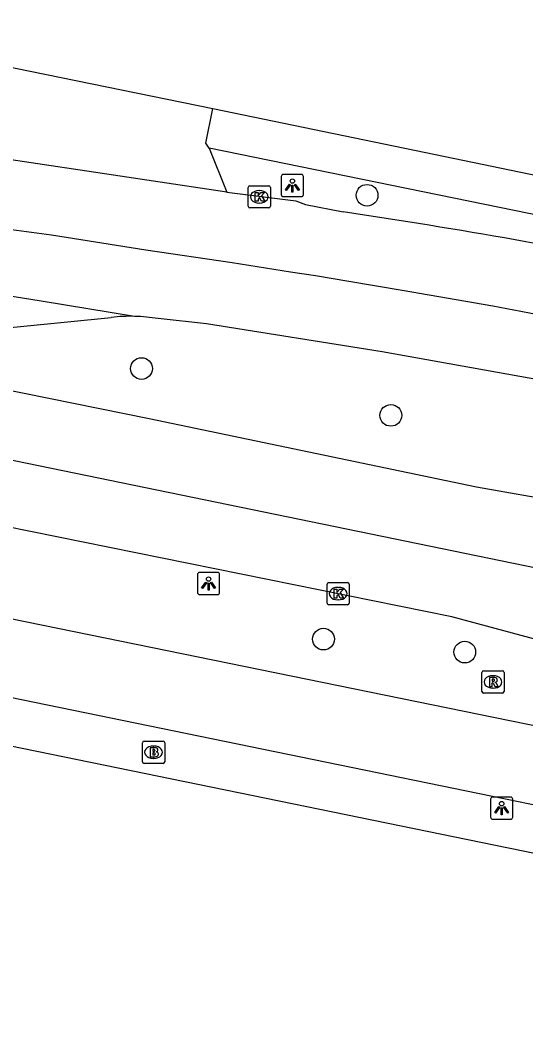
# Model space of a CAD drawing. Extents: x 157692 to 159670, y 381454 to 383289.
# Drawn here: x 158366.17 to 158388.9, y 382112.71 to 382158.5 of the extents above; entities that cross this region are included whole.
import ezdxf

# ---------------------------------------------------------------- set-up
doc = ezdxf.new("R2010")
doc.units = 0
for name, color, linetype in [('IMGEO_Boom', 7, 'Continuous'), ('IMGEO_Brandkraan', 7, 'Continuous'), ('IMGEO_Fietspad_gesloten', 7, 'Continuous'), ('IMGEO_Kolk', 7, 'Continuous'), ('IMGEO_Lichtpunt', 7, 'Continuous'), ('IMGEO_Rijbaan_lokaal_open', 7, 'Continuous'), ('IMGEO_Rijbaan_regionaal_gesloten', 7, 'Continuous'), ('IMGEO_Rioolput', 7, 'Continuous'), ('IMGEO_Voetpad_open', 7, 'Continuous')]:
    doc.layers.add(name, color=color, linetype=linetype)

msp = doc.modelspace()

# ---------------------------------------------------------------- linework, layer by layer
at = {"layer": 'IMGEO_Boom'}
for centre in [(158381.763, 382150.626), (158371.619, 382142.829), (158382.836, 382140.722), (158379.804, 382130.649), (158386.161, 382130.068)]:
    msp.add_circle(centre, 0.489, dxfattribs=at)
at = {"layer": 'IMGEO_Brandkraan'}
for p, q in [((158371.734, 382126.057), (158372.586, 382126.057)), ((158371.659, 382125.131), (158371.659, 382125.983)), ((158372.147, 382125.837), (158372.172, 382125.837)), ((158372.66, 382125.983), (158372.66, 382125.131)), ((158372.17, 382125.277), (158372.145, 382125.277)), ((158372.586, 382125.057), (158371.734, 382125.057))]:
    msp.add_line(p, q, dxfattribs=at)
for points in [[(158371.734, 382126.057), (158372.586, 382126.057)], [(158371.659, 382125.131), (158371.659, 382125.983)], [(158372.007, 382125.757), (158372.007, 382125.357), (158372.22, 382125.357)], [(158372.238, 382125.757), (158372.007, 382125.757)], [(158372.186, 382125.676), (158372.132, 382125.676), (158372.132, 382125.6)], [(158372.132, 382125.6), (158372.185, 382125.6)], [(158372.66, 382125.983), (158372.66, 382125.131)], [(158372.194, 382125.524), (158372.132, 382125.524), (158372.132, 382125.443)], [(158372.132, 382125.443), (158372.194, 382125.443)], [(158372.586, 382125.057), (158371.734, 382125.057)]]:
    msp.add_lwpolyline(points, dxfattribs=at)
for centre, radius, start, end in [((158371.736, 382125.981), 0.0765, 91.552, 178.448), ((158371.736, 382125.981), 0.0765, 91.552, 178.448), ((158372.584, 382125.981), 0.0765, 1.552, 88.448), ((158372.584, 382125.981), 0.0765, 1.552, 88.448), ((158372.187, 382125.638), 0.0379, 267.8285, 90.9355), ((158372.242, 382125.612), 0.145, 59.4692, 91.5367), ((158372.267, 382125.659), 0.0922, 285.5137, 58.1501), ((158372.272, 382125.467), 0.105, 301.3115, 78.989), ((158371.736, 382125.133), 0.0765, 181.552, 268.448), ((158371.736, 382125.133), 0.0765, 181.552, 268.448), ((158372.195, 382125.483), 0.0404, 269.8759, 90.5077), ((158372.226, 382125.608), 0.251, 268.6676, 293.5347), ((158372.584, 382125.133), 0.0765, 271.552, 358.448), ((158372.584, 382125.133), 0.0765, 271.552, 358.448)]:
    msp.add_arc(centre, radius, start, end, dxfattribs=at)
for centre, major_axis, ratio, start_param, end_param in [((158372.146, 382125.557), (-0.387, 0.002), 0.722429, 4.712389, 7.853982), ((158372.171, 382125.557), (-0.39, 0.002), 0.717154, 1.570796, 4.712389)]:
    msp.add_ellipse(centre, major_axis=major_axis, ratio=ratio, start_param=start_param, end_param=end_param, dxfattribs=at)
at = {"layer": 'IMGEO_Fietspad_gesloten'}
for points in [[(158356.182, 382133.329), (158356.236, 382133.545), (158364.316, 382131.865), (158411.39, 382122.244), (158411.877, 382122.143), (158412.089, 382122.099)], [(158413.639, 382118.174), (158363.947, 382128.382), (158355.402, 382130.125)]]:
    msp.add_lwpolyline(points, dxfattribs=at)
at = {"layer": 'IMGEO_Kolk'}
for p, q in [((158376.417, 382150.133), (158376.417, 382150.985)), ((158376.492, 382151.059), (158377.344, 382151.059)), ((158376.905, 382150.839), (158376.93, 382150.839)), ((158377.418, 382150.985), (158377.418, 382150.133)), ((158376.928, 382150.279), (158376.903, 382150.279)), ((158377.344, 382150.059), (158376.492, 382150.059)), ((158379.965, 382132.27), (158379.965, 382133.122)), ((158380.04, 382133.196), (158380.892, 382133.196)), ((158380.453, 382132.976), (158380.478, 382132.976)), ((158380.966, 382133.122), (158380.966, 382132.27)), ((158380.476, 382132.416), (158380.451, 382132.416)), ((158380.892, 382132.196), (158380.04, 382132.196))]:
    msp.add_line(p, q, dxfattribs=at)
for points in [[(158376.417, 382150.133), (158376.417, 382150.985)], [(158376.492, 382151.059), (158377.344, 382151.059)], [(158376.738, 382150.759), (158376.861, 382150.759), (158376.861, 382150.608), (158376.991, 382150.759), (158377.155, 382150.759), (158377.009, 382150.608), (158377.162, 382150.359), (158377.01, 382150.359), (158376.925, 382150.523), (158376.861, 382150.456), (158376.861, 382150.359), (158376.738, 382150.359), (158376.738, 382150.759)], [(158377.418, 382150.985), (158377.418, 382150.133)], [(158377.344, 382150.059), (158376.492, 382150.059)], [(158379.965, 382132.27), (158379.965, 382133.122)], [(158380.04, 382133.196), (158380.892, 382133.196)], [(158380.286, 382132.896), (158380.409, 382132.896), (158380.409, 382132.745), (158380.539, 382132.896), (158380.703, 382132.896), (158380.557, 382132.745), (158380.71, 382132.496), (158380.558, 382132.496), (158380.473, 382132.66), (158380.409, 382132.593), (158380.409, 382132.496), (158380.286, 382132.496), (158380.286, 382132.896)], [(158380.966, 382133.122), (158380.966, 382132.27)], [(158380.892, 382132.196), (158380.04, 382132.196)]]:
    msp.add_lwpolyline(points, dxfattribs=at)
for centre, start, end in [((158376.494, 382150.983), 91.552, 178.448), ((158376.494, 382150.983), 91.552, 178.448), ((158377.342, 382150.983), 1.552, 88.448), ((158377.342, 382150.983), 1.552, 88.448), ((158376.494, 382150.135), 181.552, 268.448), ((158376.494, 382150.135), 181.552, 268.448), ((158377.342, 382150.135), 271.552, 358.448), ((158377.342, 382150.135), 271.552, 358.448), ((158380.042, 382133.12), 91.552, 178.448), ((158380.042, 382133.12), 91.552, 178.448), ((158380.89, 382133.12), 1.552, 88.448), ((158380.89, 382133.12), 1.552, 88.448), ((158380.042, 382132.272), 181.552, 268.448), ((158380.042, 382132.272), 181.552, 268.448), ((158380.89, 382132.272), 271.552, 358.448), ((158380.89, 382132.272), 271.552, 358.448)]:
    msp.add_arc(centre, 0.0765, start, end, dxfattribs=at)
for centre, major_axis, ratio, start_param, end_param in [((158376.904, 382150.559), (-0.387, 0.002), 0.722429, 4.712389, 7.853982), ((158376.929, 382150.559), (-0.39, 0.002), 0.717154, 1.570796, 4.712389), ((158380.452, 382132.696), (-0.387, 0.002), 0.722429, 4.712389, 7.853982), ((158380.477, 382132.696), (-0.39, 0.002), 0.717154, 1.570796, 4.712389)]:
    msp.add_ellipse(centre, major_axis=major_axis, ratio=ratio, start_param=start_param, end_param=end_param, dxfattribs=at)
at = {"layer": 'IMGEO_Lichtpunt'}
for p, q in [((158377.908, 382151.469), (158377.908, 382150.662)), ((158377.908, 382151.469), (158377.908, 382150.662)), ((158378.81, 382151.564), (158378.002, 382151.564)), ((158378.81, 382151.564), (158378.002, 382151.564)), ((158378.904, 382150.662), (158378.904, 382151.469)), ((158378.904, 382150.662), (158378.904, 382151.469)), ((158378.002, 382150.568), (158378.81, 382150.568)), ((158378.002, 382150.568), (158378.81, 382150.568)), ((158374.137, 382133.555), (158374.137, 382132.748)), ((158374.137, 382133.555), (158374.137, 382132.748)), ((158375.039, 382133.65), (158374.231, 382133.65)), ((158375.039, 382133.65), (158374.231, 382133.65)), ((158375.133, 382132.748), (158375.133, 382133.555)), ((158375.133, 382132.748), (158375.133, 382133.555)), ((158374.231, 382132.654), (158375.039, 382132.654)), ((158374.231, 382132.654), (158375.039, 382132.654)), ((158387.323, 382123.445), (158387.323, 382122.638)), ((158387.323, 382123.445), (158387.323, 382122.638)), ((158388.225, 382123.54), (158387.417, 382123.54)), ((158388.225, 382123.54), (158387.417, 382123.54)), ((158388.319, 382122.638), (158388.319, 382123.445)), ((158388.319, 382122.638), (158388.319, 382123.445)), ((158387.417, 382122.544), (158388.225, 382122.544)), ((158387.417, 382122.544), (158388.225, 382122.544))]:
    msp.add_line(p, q, dxfattribs=at)
for points in [[(158378.282, 382151.133), (158378.321, 382151.105), (158378.133, 382150.843), (158378.095, 382150.87), (158378.282, 382151.133)], [(158378.384, 382151.085), (158378.431, 382151.085), (158378.431, 382150.763), (158378.384, 382150.763), (158378.384, 382151.085)], [(158378.494, 382151.105), (158378.532, 382151.132), (158378.719, 382150.87), (158378.68, 382150.842), (158378.494, 382151.105)], [(158374.511, 382133.219), (158374.55, 382133.191), (158374.362, 382132.929), (158374.324, 382132.956), (158374.511, 382133.219)], [(158374.613, 382133.171), (158374.66, 382133.171), (158374.66, 382132.849), (158374.613, 382132.849), (158374.613, 382133.171)], [(158374.723, 382133.191), (158374.761, 382133.218), (158374.948, 382132.956), (158374.909, 382132.928), (158374.723, 382133.191)], [(158387.697, 382123.109), (158387.736, 382123.081), (158387.548, 382122.819), (158387.51, 382122.846), (158387.697, 382123.109)], [(158387.799, 382123.061), (158387.846, 382123.061), (158387.846, 382122.739), (158387.799, 382122.739), (158387.799, 382123.061)], [(158387.909, 382123.081), (158387.947, 382123.108), (158388.134, 382122.846), (158388.095, 382122.818), (158387.909, 382123.081)]]:
    msp.add_lwpolyline(points, dxfattribs=at)
for centre in [(158378.407, 382151.267), (158374.636, 382133.353), (158387.822, 382123.243)]:
    msp.add_circle(centre, 0.0994, dxfattribs=at)
for centre, start, end in [((158378.002, 382151.469), 90, 180), ((158378.002, 382151.469), 90, 180), ((158378.81, 382151.469), 0, 90), ((158378.81, 382151.469), 0, 90), ((158378.002, 382150.662), 180, 270), ((158378.002, 382150.662), 180, 270), ((158378.81, 382150.662), 270, 0), ((158378.81, 382150.662), 270, 360), ((158374.231, 382133.555), 90, 180), ((158374.231, 382133.555), 90, 180), ((158375.039, 382133.555), 0, 90), ((158375.039, 382133.555), 0, 90), ((158374.231, 382132.748), 180, 270), ((158374.231, 382132.748), 180, 270), ((158375.039, 382132.748), 270, 0), ((158375.039, 382132.748), 270, 360), ((158387.417, 382123.445), 90, 180), ((158387.417, 382123.445), 90, 180), ((158388.225, 382123.445), 0, 90), ((158388.225, 382123.445), 0, 90), ((158387.417, 382122.638), 180, 270), ((158387.417, 382122.638), 180, 270), ((158388.225, 382122.638), 270, 0), ((158388.225, 382122.638), 270, 360)]:
    msp.add_arc(centre, 0.0946, start, end, dxfattribs=at)
at = {"layer": 'IMGEO_Rijbaan_lokaal_open'}
for points in [[(158363.885, 382156.775), (158374.834, 382154.535)], [(158374.656, 382152.742), (158374.519, 382152.971), (158374.834, 382154.535)], [(158374.656, 382152.742), (158375.449, 382150.768)]]:
    msp.add_lwpolyline(points, dxfattribs=at)
at = {"layer": 'IMGEO_Rijbaan_regionaal_gesloten'}
for points in [[(158375.449, 382150.768), (158360.636, 382152.982)], [(158343.515, 382152.527), (158344.701, 382152.34), (158359.702, 382149.969), (158364.851, 382149.208), (158367.573, 382148.849), (158371.817, 382148.178), (158375.703, 382147.604), (158378.325, 382147.182), (158379.439, 382147.019), (158380.951, 382146.761), (158383.343, 382146.352), (158387.42, 382145.655), (158388.681, 382145.418), (158392.408, 382144.693), (158448.183, 382133.33), (158495.454, 382123.689)], [(158375.449, 382150.768), (158378.563, 382150.38), (158378.992, 382150.214), (158380.686, 382149.885)], [(158371.31, 382145.178), (158367.102, 382145.855), (158341.105, 382150.035)], [(158344.713, 382146.125), (158352.288, 382144.578), (158357.221, 382143.564), (158371.964, 382140.573), (158386.686, 382137.51), (158390.605, 382136.81)], [(158336.056, 382144.815), (158342.459, 382143.505), (158399.506, 382131.779), (158492.993, 382112.71)], [(158362.082, 382144.316), (158370.254, 382145.129)], [(158494.863, 382120.858), (158403.45, 382139.53), (158391.658, 382141.923), (158382.438, 382143.582), (158374.541, 382144.834), (158372.362, 382145.076)], [(158389.479, 382130.608), (158385.572, 382131.651), (158358.314, 382137.179), (158346.937, 382139.54)]]:
    msp.add_lwpolyline(points, dxfattribs=at)
for centre, radius, start, end in [((158334.701, 381843.801), 309.519, 78.55087, 81.45601), ((158371.131, 382137.631), 7.549, 88.6419, 96.6715), ((158371.132, 382137.861), 7.319, 80.3213, 88.6028)]:
    msp.add_arc(centre, radius, start, end, dxfattribs=at)
at = {"layer": 'IMGEO_Rioolput'}
for p, q in [((158387.004, 382129.222), (158387.856, 382129.222)), ((158386.929, 382128.296), (158386.929, 382129.148)), ((158387.417, 382129.002), (158387.442, 382129.002)), ((158387.93, 382129.148), (158387.93, 382128.296)), ((158387.44, 382128.442), (158387.415, 382128.442)), ((158387.856, 382128.222), (158387.004, 382128.222))]:
    msp.add_line(p, q, dxfattribs=at)
for points in [[(158387.004, 382129.222), (158387.856, 382129.222)], [(158386.929, 382128.296), (158386.929, 382129.148)], [(158387.518, 382128.92), (158387.266, 382128.922), (158387.266, 382128.522)], [(158387.444, 382128.841), (158387.39, 382128.841), (158387.39, 382128.76)], [(158387.39, 382128.76), (158387.442, 382128.76)], [(158387.93, 382129.148), (158387.93, 382128.296)], [(158387.266, 382128.522), (158387.39, 382128.522), (158387.39, 382128.684), (158387.401, 382128.684)], [(158387.448, 382128.655), (158387.519, 382128.522), (158387.659, 382128.522), (158387.594, 382128.648)], [(158387.856, 382128.222), (158387.004, 382128.222)]]:
    msp.add_lwpolyline(points, dxfattribs=at)
for centre, radius, start, end in [((158387.006, 382129.146), 0.0765, 91.552, 178.448), ((158387.006, 382129.146), 0.0765, 91.552, 178.448), ((158387.854, 382129.146), 0.0765, 1.552, 88.448), ((158387.854, 382129.146), 0.0765, 1.552, 88.448), ((158387.426, 382128.949), 0.19, 274.7715, 282.9687), ((158387.45, 382128.745), 0.0964, 77.0061, 93.1865), ((158387.464, 382128.802), 0.0378, 276.6634, 79.6772), ((158387.517, 382128.81), 0.109, 350.3612, 89.416), ((158387.515, 382128.81), 0.112, 277.5842, 350.9817), ((158387.006, 382128.298), 0.0765, 181.552, 268.448), ((158387.006, 382128.298), 0.0765, 181.552, 268.448), ((158387.4, 382128.631), 0.0533, 26.0293, 88.6989), ((158387.499, 382128.595), 0.108, 29.5134, 73.7905), ((158387.854, 382128.298), 0.0765, 271.552, 358.448), ((158387.854, 382128.298), 0.0765, 271.552, 358.448)]:
    msp.add_arc(centre, radius, start, end, dxfattribs=at)
for centre, major_axis, ratio, start_param, end_param in [((158387.416, 382128.722), (-0.387, 0.002), 0.722429, 4.712389, 7.853982), ((158387.441, 382128.722), (-0.39, 0.002), 0.717154, 1.570796, 4.712389)]:
    msp.add_ellipse(centre, major_axis=major_axis, ratio=ratio, start_param=start_param, end_param=end_param, dxfattribs=at)
at = {"layer": 'IMGEO_Voetpad_open'}
for points in [[(158206.316, 382158.502), (158219.414, 382155.844), (158334.656, 382132.219), (158335.43, 382132.061), (158341.43, 382130.834), (158407.519, 382117.274), (158413.202, 382116.111)], [(158374.834, 382154.535), (158385.72, 382152.276), (158391.139, 382151.151), (158392.597, 382150.848), (158401.504, 382149.101), (158450.952, 382138.97)], [(158449.501, 382137.443), (158374.656, 382152.742)]]:
    msp.add_lwpolyline(points, dxfattribs=at)

doc.saveas('drawing.dxf')
